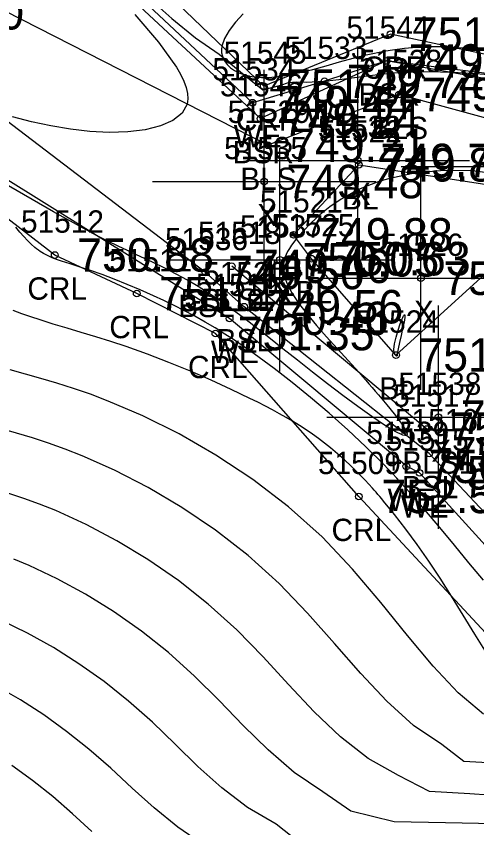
# Model space of a CAD drawing. Extents: x 1378535 to 1380697, y 997729 to 1000024.
# Drawn here: x 1380029.81 to 1380050.45, y 998758.52 to 998794.9 of the extents above; entities that cross this region are included whole.
import ezdxf

# ---------------------------------------------------------------- set-up
doc = ezdxf.new("R2010")
doc.units = 0
for name, color, linetype in [('RD_DTM_BkLn1', 7, 'Continuous'), ('RD_DTM_BkLn2', 7, 'Continuous'), ('RD_DTM_BkLn_txCode', 7, 'Continuous'), ('RD_DTM_Major1', 7, 'Continuous'), ('RD_DTM_Minor1', 7, 'Continuous'), ('RD_EX_H2O', 7, 'Continuous'), ('RD_EX_H2O_txCode', 7, 'Continuous'), ('RD_EX_Misc', 7, 'Continuous'), ('RD_EX_Misc_txCode', 7, 'Continuous'), ('RD_EX_TX_H2O_ELEV', 7, 'Continuous'), ('RD_EX_TX_Misc_ELEV', 7, 'Continuous'), ('RD_SMD_Locator', 7, 'Continuous')]:
    doc.layers.add(name, color=color, linetype=linetype)

msp = doc.modelspace()

# ---------------------------------------------------------------- linework, layer by layer
at = {"layer": 'RD_DTM_BkLn1'}
msp.add_line((1380048.219, 998776.396), (1380039.469, 998783.688), dxfattribs=at)
for points in [[(1380069.494, 998763.848), (1380063.849, 998771.801), (1380055.685, 998789.009), (1380046.97, 998791.391), (1380041.083, 998789.113), (1380026.367, 998796.632), (1380010.681, 998805.255), (1379998.761, 998803.758), (1379975.745, 998804.783), (1379927.549, 998831.825), (1379913.976, 998838.724), (1379907.176, 998844.661), (1379906.64, 998853.643), (1379899.037, 998859.818), (1379893.834, 998874.259), (1379889.362, 998880.409), (1379879.396, 998896.13), (1379864.401, 998911.924), (1379857.767, 998920.384), (1379839.603, 998931.53), (1379815.916, 998947.525), (1379774.763, 998980.586), (1379757.71, 998996.541), (1379750.233, 999010.437)], [(1380042.246, 998785.099), (1380045.171, 998788.237), (1380054.609, 998786.78), (1380046.833, 998779.712), (1380043.044, 998784.029), (1380042.246, 998785.099)]]:
    msp.add_lwpolyline(points, dxfattribs=at)
at = {"layer": 'RD_DTM_BkLn2'}
for points in [[(1380068.669, 998773.353), (1380055.416, 998791.262), (1380046.405, 998792.892), (1380040.759, 998790.306), (1380029.119, 998801.125), (1380010.691, 998809.061), (1379998.75, 998804.999), (1379976.167, 998807.09), (1379928.643, 998833.57), (1379917.605, 998843.988), (1379907.907, 998846.129), (1379909.914, 998856.179), (1379900.219, 998860.675), (1379897.268, 998867.755), (1379895.377, 998874.668), (1379890.561, 998880.572), (1379881.005, 998897.711), (1379867.047, 998914.158), (1379841.508, 998933.617), (1379816.848, 998950.286), (1379776.874, 998982.461), (1379760.159, 998998.029), (1379755.456, 999017.171)], [(1380079.28, 998746.894), (1380064.652, 998760.82), (1380056.238, 998766.854), (1380048.323, 998775.295), (1380040.023, 998781.877), (1380038.299, 998783.41), (1380023.024, 998795.05), (1380008.825, 998801.508), (1379998.414, 998801.494), (1379975.099, 998802.38), (1379926.598, 998830), (1379913.62, 998838.305), (1379906.017, 998842.599), (1379898.104, 998859.034), (1379896.968, 998860.105), (1379892.086, 998872.241), (1379888.823, 998880.103), (1379877.516, 998895.016), (1379862.887, 998910.551), (1379839.307, 998931.091), (1379814.312, 998944.238), (1379771.727, 998979.433), (1379755.659, 998994.851), (1379748.702, 999008.829)]]:
    msp.add_lwpolyline(points, dxfattribs=at)
at = {"layer": 'RD_DTM_Major1'}
for points in [[(1380035.71, 998795.769), (1380036.781, 998794.8), (1380037.853, 998793.928), (1380038.904, 998793.189), (1380040.112, 998792.196), (1380040.866, 998791.592), (1380041.274, 998791.701), (1380041.668, 998791.806), (1380042.01, 998791.921), (1380042.362, 998791.962), (1380042.816, 998791.948), (1380043.082, 998791.952), (1380043.347, 998791.965), (1380043.61, 998791.984), (1380043.874, 998792.009), (1380044.139, 998792.039), (1380044.407, 998792.072), (1380045.313, 998792.194), (1380045.782, 998792.254), (1380046.264, 998792.31), (1380046.758, 998792.357), (1380047.268, 998792.391), (1380048.041, 998792.413), (1380048.832, 998792.406), (1380049.626, 998792.376), (1380050.408, 998792.328), (1380051.162, 998792.267)], [(1380051.488, 998787.799), (1380050.27, 998787.966), (1380049.002, 998787.987), (1380047.744, 998787.871), (1380046.555, 998787.628), (1380046.266, 998787.545), (1380045.985, 998787.454), (1380045.714, 998787.357), (1380045.451, 998787.252), (1380045.196, 998787.14), (1380044.951, 998787.021), (1380044.383, 998786.702), (1380043.87, 998786.355), (1380043.413, 998785.992), (1380043.011, 998785.626), (1380042.665, 998785.267), (1380042.374, 998784.928), (1380042.255, 998784.776), (1380042.149, 998784.63), (1380042.056, 998784.489), (1380041.976, 998784.352), (1380041.909, 998784.216), (1380041.856, 998784.082), (1380041.824, 998783.975), (1380041.8, 998783.868), (1380041.786, 998783.76), (1380041.78, 998783.65), (1380041.784, 998783.539), (1380041.796, 998783.425), (1380041.843, 998783.209), (1380041.921, 998782.984), (1380042.027, 998782.748), (1380042.162, 998782.502), (1380042.324, 998782.246), (1380042.512, 998781.978), (1380042.867, 998781.521), (1380043.276, 998781.038), (1380043.725, 998780.533), (1380044.693, 998779.471), (1380045.187, 998778.923), (1380045.333, 998778.757), (1380045.479, 998778.591), (1380045.623, 998778.425), (1380045.765, 998778.26), (1380045.906, 998778.096), (1380046.044, 998777.933), (1380046.419, 998777.484), (1380046.755, 998777.069), (1380047.031, 998776.705), (1380047.229, 998776.409), (1380047.331, 998776.2), (1380047.316, 998776.093), (1380047.134, 998776.116), (1380046.794, 998776.283), (1380046.325, 998776.57), (1380045.757, 998776.952), (1380045.122, 998777.405), (1380044.448, 998777.903), (1380043.769, 998778.42), (1380043.091, 998778.947), (1380042.42, 998779.475), (1380041.764, 998779.994), (1380041.131, 998780.494), (1380040.529, 998780.966), (1380040.248, 998781.183), (1380039.976, 998781.391), (1380039.711, 998781.59), (1380039.453, 998781.781), (1380039.2, 998781.964), (1380038.952, 998782.139), (1380038.459, 998782.472), (1380037.973, 998782.78), (1380037.484, 998783.068), (1380036.985, 998783.343), (1380036.465, 998783.61), (1380035.916, 998783.876), (1380035.565, 998784.039), (1380035.195, 998784.209), (1380034.8, 998784.392), (1380034.375, 998784.593), (1380033.915, 998784.819), (1380033.413, 998785.074), (1380031.483, 998786.131), (1380029.186, 998787.46)], [(1380051.852, 998759.928), (1380050.139, 998760.053), (1380048.336, 998760.147), (1380046.95, 998760.863), (1380045.591, 998761.625), (1380044.342, 998762.598), (1380043.165, 998763.724), (1380042.022, 998764.939), (1380040.877, 998766.185), (1380039.693, 998767.399), (1380038.418, 998768.549), (1380037.084, 998769.6), (1380035.713, 998770.548), (1380034.325, 998771.39), (1380032.941, 998772.122), (1380031.582, 998772.741), (1380030.861, 998773.029), (1380030.149, 998773.289), (1380029.442, 998773.526)]]:
    msp.add_lwpolyline(points, dxfattribs=at)
at = {"layer": 'RD_DTM_Minor1'}
for points in [[(1380035.132, 998794.97), (1380036.192, 998793.74), (1380036.995, 998792.617), (1380037.179, 998792.296), (1380037.326, 998791.992), (1380037.432, 998791.706), (1380037.494, 998791.438), (1380037.508, 998791.188), (1380037.472, 998790.958), (1380037.247, 998790.555), (1380036.837, 998790.23), (1380036.274, 998789.981), (1380035.589, 998789.807), (1380034.811, 998789.708), (1380033.971, 998789.683), (1380033.112, 998789.726), (1380032.237, 998789.829), (1380031.359, 998789.98), (1380030.492, 998790.168), (1380029.651, 998790.382)], [(1380039.989, 998794.999), (1380039.643, 998794.631), (1380039.356, 998794.262), (1380039.146, 998793.901), (1380039.03, 998793.56), (1380039.011, 998793.401), (1380039.019, 998793.249), (1380039.05, 998793.106), (1380039.103, 998792.971), (1380039.178, 998792.845), (1380039.271, 998792.728), (1380039.417, 998792.59), (1380039.59, 998792.469), (1380039.787, 998792.366), (1380040.007, 998792.282), (1380040.246, 998792.217), (1380040.503, 998792.173), (1380040.648, 998792.158), (1380040.798, 998792.15), (1380040.951, 998792.147), (1380041.109, 998792.15), (1380041.271, 998792.159), (1380041.436, 998792.174), (1380041.966, 998792.251), (1380042.524, 998792.367), (1380043.104, 998792.513), (1380043.699, 998792.676), (1380044.303, 998792.847), (1380044.909, 998793.013), (1380045.203, 998793.089), (1380045.497, 998793.161), (1380045.79, 998793.228), (1380046.085, 998793.29), (1380046.38, 998793.345), (1380046.677, 998793.394), (1380047.208, 998793.463), (1380047.747, 998793.51), (1380048.295, 998793.533), (1380048.853, 998793.534), (1380049.423, 998793.512), (1380050.005, 998793.466), (1380050.801, 998793.369)], [(1380050.757, 998769.625), (1380050.105, 998770.395), (1380049.451, 998771.185), (1380048.794, 998771.981), (1380048.129, 998772.774), (1380047.454, 998773.551), (1380047.263, 998773.765), (1380047.07, 998773.976), (1380046.875, 998774.186), (1380046.679, 998774.395), (1380046.482, 998774.602), (1380046.282, 998774.807), (1380045.488, 998775.594), (1380044.67, 998776.36), (1380043.84, 998777.099), (1380043.006, 998777.807), (1380042.178, 998778.478), (1380041.367, 998779.107), (1380040.917, 998779.444), (1380040.474, 998779.767), (1380040.035, 998780.076), (1380039.599, 998780.371), (1380039.164, 998780.654), (1380038.728, 998780.924), (1380038.275, 998781.191), (1380037.819, 998781.447), (1380037.36, 998781.692), (1380036.897, 998781.927), (1380036.432, 998782.152), (1380035.963, 998782.369), (1380035.368, 998782.631), (1380034.779, 998782.878), (1380034.205, 998783.107), (1380033.657, 998783.315), (1380033.145, 998783.499), (1380032.68, 998783.656), (1380032.448, 998783.731), (1380032.231, 998783.798), (1380032.029, 998783.862), (1380031.839, 998783.922), (1380031.662, 998783.982), (1380031.495, 998784.044), (1380031.429, 998784.07), (1380031.365, 998784.097), (1380031.303, 998784.125), (1380031.241, 998784.153), (1380031.181, 998784.183), (1380031.121, 998784.214), (1380031.04, 998784.26), (1380030.96, 998784.308), (1380030.882, 998784.359), (1380030.804, 998784.413), (1380030.727, 998784.471), (1380030.651, 998784.532), (1380030.484, 998784.678), (1380030.317, 998784.843), (1380030.148, 998785.024), (1380029.975, 998785.223), (1380029.799, 998785.44)], [(1380050.884, 998766.372), (1380050.367, 998767.196), (1380049.848, 998768.05), (1380049.322, 998768.907), (1380048.813, 998769.704), (1380048.299, 998770.475), (1380047.784, 998771.213), (1380047.272, 998771.912), (1380046.769, 998772.566), (1380046.278, 998773.169), (1380046.193, 998773.271), (1380046.108, 998773.37), (1380046.024, 998773.468), (1380045.94, 998773.564), (1380045.857, 998773.658), (1380045.774, 998773.751), (1380045.455, 998774.097), (1380045.141, 998774.421), (1380044.83, 998774.727), (1380044.519, 998775.016), (1380044.208, 998775.291), (1380043.894, 998775.553), (1380043.632, 998775.763), (1380043.365, 998775.966), (1380043.09, 998776.165), (1380042.806, 998776.361), (1380042.51, 998776.554), (1380042.201, 998776.745), (1380041.915, 998776.913), (1380041.617, 998777.081), (1380041.305, 998777.25), (1380040.98, 998777.42), (1380040.641, 998777.593), (1380040.287, 998777.768), (1380039.447, 998778.17), (1380038.551, 998778.578), (1380037.616, 998778.984), (1380036.657, 998779.378), (1380035.691, 998779.75), (1380034.736, 998780.091), (1380034.05, 998780.318), (1380033.38, 998780.527), (1380032.726, 998780.723), (1380032.091, 998780.912), (1380031.474, 998781.098), (1380030.877, 998781.286), (1380030.468, 998781.422), (1380030.069, 998781.564), (1380029.676, 998781.713)], [(1380046.795, 998779.733), (1380046.789, 998779.748), (1380046.767, 998779.777), (1380046.76, 998779.789), (1380046.753, 998779.803), (1380046.737, 998779.967), (1380046.77, 998780.215), (1380046.838, 998780.512), (1380046.927, 998780.821), (1380047.024, 998781.109), (1380047.113, 998781.339), (1380047.136, 998781.39), (1380047.157, 998781.433), (1380047.176, 998781.467), (1380047.192, 998781.493), (1380047.206, 998781.51), (1380047.218, 998781.518), (1380047.226, 998781.517), (1380047.231, 998781.507), (1380047.235, 998781.491), (1380047.235, 998781.466), (1380047.234, 998781.434), (1380047.229, 998781.395), (1380047.193, 998781.184), (1380047.132, 998780.903), (1380047.06, 998780.586), (1380046.988, 998780.268), (1380046.927, 998779.983), (1380046.891, 998779.765), (1380046.889, 998779.739), (1380046.886, 998779.717), (1380046.883, 998779.698), (1380046.88, 998779.683), (1380046.875, 998779.673), (1380046.868, 998779.668), (1380046.866, 998779.668), (1380046.863, 998779.668), (1380046.86, 998779.669), (1380046.856, 998779.67), (1380046.852, 998779.672), (1380046.848, 998779.675), (1380046.839, 998779.681), (1380046.829, 998779.691), (1380046.818, 998779.703), (1380046.807, 998779.716), (1380046.799, 998779.726), (1380046.795, 998779.733)], [(1380050.752, 998763.611), (1380049.624, 998764.568), (1380048.5, 998765.771), (1380047.353, 998767.144), (1380046.158, 998768.616), (1380044.889, 998770.111), (1380043.52, 998771.557), (1380042.01, 998772.912), (1380040.411, 998774.136), (1380038.763, 998775.225), (1380037.108, 998776.177), (1380035.486, 998776.986), (1380033.937, 998777.651), (1380033.139, 998777.951), (1380032.372, 998778.215), (1380031.632, 998778.45), (1380030.916, 998778.662), (1380030.22, 998778.859), (1380029.541, 998779.049)], [(1380051.212, 998761.422), (1380049.871, 998761.494), (1380048.887, 998762.26), (1380047.622, 998763.113), (1380046.42, 998764.196), (1380045.25, 998765.441), (1380044.078, 998766.781), (1380042.872, 998768.149), (1380041.598, 998769.477), (1380040.209, 998770.728), (1380038.747, 998771.866), (1380037.241, 998772.885), (1380035.722, 998773.782), (1380034.22, 998774.555), (1380032.765, 998775.199), (1380032.004, 998775.495), (1380031.262, 998775.759), (1380030.534, 998775.996), (1380029.817, 998776.214), (1380029.107, 998776.42)], [(1380060.667, 998758.35), (1380059.751, 998758.542), (1380058.79, 998758.681), (1380057.773, 998758.768), (1380055.727, 998758.806), (1380053.536, 998758.755), (1380051.282, 998758.704), (1380049.049, 998758.747), (1380046.758, 998758.797), (1380044.81, 998759.27), (1380043.553, 998760.142), (1380042.274, 998761.006), (1380041.099, 998762.011), (1380039.989, 998763.103), (1380038.903, 998764.226), (1380037.801, 998765.326), (1380036.633, 998766.374), (1380035.42, 998767.338), (1380034.177, 998768.214), (1380032.914, 998768.999), (1380031.646, 998769.689), (1380030.386, 998770.279), (1380029.708, 998770.558)], [(1380042.608, 998757.782), (1380041.46, 998758.685), (1380040.18, 998759.433), (1380039.027, 998760.312), (1380037.958, 998761.275), (1380036.934, 998762.272), (1380035.915, 998763.256), (1380034.847, 998764.2), (1380033.748, 998765.075), (1380032.623, 998765.878), (1380031.479, 998766.604), (1380030.322, 998767.249), (1380029.157, 998767.81)], [(1380038.208, 998757.762), (1380037.048, 998758.549), (1380035.995, 998759.411), (1380035.009, 998760.306), (1380034.048, 998761.191), (1380033.063, 998762.045), (1380032.06, 998762.843), (1380031.041, 998763.58), (1380030.005, 998764.253), (1380028.949, 998764.859)], [(1380033.204, 998758.354), (1380032.338, 998759.154), (1380031.447, 998759.926), (1380030.538, 998760.648), (1380029.608, 998761.318)]]:
    msp.add_lwpolyline(points, dxfattribs=at)
at = {"layer": 'RD_EX_H2O'}
for points in [[(1380070.621, 998774.633), (1380055.416, 998791.262), (1380053.724, 998791.967), (1380046.405, 998792.892), (1380043.626, 998791.979), (1380040.398, 998791.019), (1380029.23, 998801.494), (1380010.575, 998809.953), (1379999.064, 998806.017), (1379976.33, 998808.61), (1379928.894, 998834.283), (1379918.79, 998846.238), (1379910.283, 998856.591), (1379904.931, 998863.621), (1379897.769, 998868.2), (1379895.816, 998874.908), (1379890.915, 998880.907), (1379881.561, 998898.346), (1379867.26, 998914.916), (1379841.927, 998933.998)], [(1380077.687, 998746.386), (1380063.222, 998759.989), (1380055.551, 998765.988), (1380047.884, 998774.43), (1380047.297, 998774.724), (1380039.375, 998781.355), (1380008.706, 998800.487), (1379998.259, 998801.388), (1379975.291, 998801.511), (1379998.259, 998801.388), (1379975.291, 998801.511), (1379924.847, 998829.301), (1379911.985, 998838.17), (1379905.662, 998841.812), (1379901.08, 998848.931), (1379897.442, 998858.696), (1379895.563, 998859.46), (1379891.099, 998862.456), (1379885.945, 998867.363), (1379882.039, 998876.422), (1379877.103, 998894.846), (1379861.306, 998910.256), (1379835.533, 998927.591)], [(1380108.189, 998741.589), (1380085.378, 998754.286), (1380077.645, 998768.896), (1380071.453, 998775.863), (1380057.354, 998791.791), (1380046.587, 998794.093), (1380040.905, 998791.763), (1380029.705, 998802.496), (1380010.231, 998811.955), (1379998.501, 998809.16), (1379976.765, 998811.574), (1379935.013, 998837.057), (1379921.054, 998848.528), (1379916.07, 998853.807), (1379913.795, 998858.542), (1379906.262, 998864.932), (1379899.149, 998873.757), (1379888.525, 998891.494)], [(1380077.604, 998743.909), (1380059.669, 998756.229), (1380053.807, 998764.08), (1380045.171, 998773.375), (1380038.737, 998780.675), (1380035.211, 998782.466), (1380031.537, 998784.194), (1380022.182, 998791.396), (1380010.655, 998797.274), (1380008.292, 998799.11), (1379997.837, 998797.598), (1379973.42, 998798.736)]]:
    msp.add_lwpolyline(points, dxfattribs=at)
at = {"layer": 'RD_EX_Misc'}
for p, q in [((1380045.126, 998783.432), (1380045.126, 998793.432)), ((1380040.923, 998782.488), (1380040.923, 998792.488)), ((1380041.633, 998778.977), (1380041.633, 998788.977)), ((1380040.126, 998788.432), (1380050.126, 998788.432)), ((1380047.071, 998788.157), (1380057.071, 998788.157)), ((1380047.952, 998778.155), (1380047.952, 998788.155)), ((1380035.923, 998787.488), (1380045.923, 998787.488)), ((1380036.633, 998783.977), (1380046.633, 998783.977)), ((1380042.952, 998783.155), (1380052.952, 998783.155)), ((1380048.733, 998771.926), (1380048.733, 998781.926)), ((1380043.733, 998776.926), (1380053.733, 998776.926))]:
    msp.add_line(p, q, dxfattribs=at)
at = {"layer": 'RD_SMD_Locator'}
for centre in [(1380046.587, 998794.093), (1380046.405, 998792.892), (1380043.626, 998791.979), (1380040.905, 998791.763), (1380046.97, 998791.391), (1380040.398, 998791.019), (1380040.759, 998790.306), (1380041.083, 998789.113), (1380045.126, 998788.432), (1380045.171, 998788.237), (1380040.923, 998787.488), (1380042.246, 998785.099), (1380031.537, 998784.194), (1380041.633, 998783.977), (1380043.044, 998784.029), (1380039.469, 998783.688), (1380038.299, 998783.41), (1380047.952, 998783.155), (1380035.211, 998782.466), (1380040.023, 998781.877), (1380039.375, 998781.355), (1380038.737, 998780.675), (1380046.833, 998779.712), (1380048.733, 998776.926), (1380048.219, 998776.396), (1380048.323, 998775.295), (1380047.297, 998774.724), (1380047.884, 998774.43), (1380045.171, 998773.375)]:
    msp.add_circle(centre, 0.15, dxfattribs=at)

# ---------------------------------------------------------------- texts
at = {"layer": 'RD_DTM_BkLn_txCode'}
for s, p in [('51544', (1380044.61, 998793.892)), ('51528', (1380045.175, 998792.391)), ('51546', (1380038.94, 998791.306)), ('BSR', (1380045.153, 998790.892)), ('51529', (1380039.288, 998790.113)), ('51522', (1380043.376, 998789.237)), ('BLS', (1380045.742, 998789.391)), ('BSR', (1380039.507, 998788.306)), ('BLS', (1380039.855, 998787.113)), ('51521', (1380040.734, 998786.099)), ('BL', (1380044.415, 998786.237)), ('51525', (1380041.249, 998785.029)), ('51518', (1380037.957, 998784.688)), ('51536', (1380036.48, 998784.41)), ('+BL', (1380041.002, 998783.099)), ('51520', (1380038.188, 998782.877)), ('-BL', (1380041.879, 998782.029)), ('-BLS1', (1380037.666, 998781.688)), ('BSL', (1380037.071, 998781.41)), ('51524', (1380045.038, 998780.712)), ('BSL', (1380038.795, 998779.877)), ('BL', (1380046.077, 998777.712)), ('51517', (1380046.707, 998777.396)), ('51516', (1380046.788, 998776.295)), ('+BLS1', (1380046.337, 998774.396)), ('BSL', (1380047.095, 998773.295))]:
    msp.add_text(s, height=1, dxfattribs=at).set_placement(p)
at = {"layer": 'RD_EX_H2O_txCode'}
for s, p in [('51533', (1380041.831, 998792.979)), ('51545', (1380039.11, 998792.763)), ('51534', (1380038.603, 998792.019)), ('CRR', (1380045.335, 998792.093)), ('WE', (1380042.787, 998789.979)), ('CRR', (1380039.653, 998789.763)), ('WE', (1380039.559, 998789.019)), ('51512', (1380030.025, 998785.194)), ('51511', (1380033.983, 998783.466)), ('51519', (1380037.863, 998782.355)), ('CRL', (1380030.309, 998782.194)), ('51510', (1380037.186, 998781.675)), ('CRL', (1380033.983, 998780.466)), ('WE', (1380038.536, 998779.355)), ('CRL', (1380037.509, 998778.675)), ('51539', (1380045.502, 998775.724)), ('51515', (1380046.372, 998775.43)), ('51509', (1380043.336, 998774.375)), ('WE', (1380046.458, 998772.724)), ('WE', (1380047.045, 998772.43)), ('CRL', (1380043.943, 998771.375))]:
    msp.add_text(s, height=1, dxfattribs=at).set_placement(p)
at = {"layer": 'RD_EX_Misc_txCode'}
for s, p in [('51532', (1380043.331, 998789.432)), ('51535', (1380039.128, 998788.488)), ('X', (1380044.811, 998786.432)), ('X', (1380040.608, 998785.488)), ('51537', (1380039.838, 998784.977)), ('51526', (1380046.133, 998784.155)), ('X', (1380041.318, 998781.977)), ('X', (1380047.637, 998781.155)), ('51538', (1380046.938, 998777.926)), ('X', (1380048.418, 998774.926))]:
    msp.add_text(s, height=1, dxfattribs=at).set_placement(p)
at = {"layer": 'RD_EX_TX_H2O_ELEV'}
for s, p in [('751.71', (1380047.587, 998793.343)), ('749.74', (1380044.626, 998791.229)), ('751.22', (1380041.905, 998791.013)), ('749.44', (1380041.398, 998790.269)), ('750.88', (1380032.537, 998783.444)), ('751.27', (1380036.211, 998781.716)), ('750.46', (1380040.375, 998780.605)), ('751.35', (1380039.737, 998779.925)), ('750.54', (1380048.297, 998773.974)), ('750.55', (1380048.884, 998773.68)), ('752.56', (1380046.171, 998772.625))]:
    msp.add_text(s, height=1.5, dxfattribs=at).set_placement(p)
at = {"layer": 'RD_EX_TX_Misc_ELEV'}
for s, p in [('748.70', (1380024.024, 998794.3)), ('749.58', (1380047.405, 998792.142)), ('749.72', (1380047.97, 998790.641)), ('749.24', (1380041.759, 998789.556)), ('749.21', (1380042.083, 998788.363)), ('749.74', (1380046.126, 998787.682)), ('749.89', (1380046.171, 998787.487)), ('749.48', (1380041.923, 998786.738)), ('749.88', (1380043.246, 998784.349)), ('750.05', (1380042.633, 998783.227)), ('750.63', (1380044.044, 998783.279)), ('749.46', (1380040.469, 998782.938)), ('749.50', (1380039.299, 998782.66)), ('751.03', (1380048.952, 998782.405)), ('749.56', (1380041.023, 998781.127)), ('751.01', (1380047.833, 998778.962)), ('750.25', (1380049.733, 998776.176)), ('750.29', (1380049.219, 998775.646)), ('750.06', (1380049.323, 998774.545))]:
    msp.add_text(s, height=1.5, dxfattribs=at).set_placement(p)

doc.saveas('drawing.dxf')
